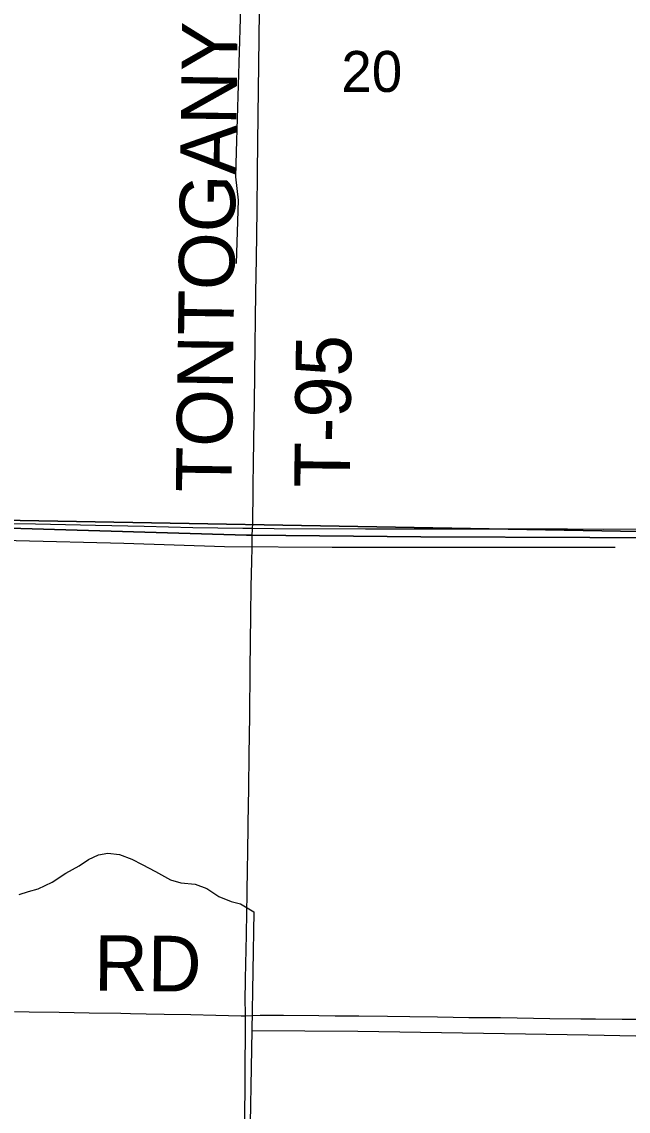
# Model space of a CAD drawing. Extents: x 1443599 to 1910620, y 1028088 to 1361369.
# Drawn here: x 1627699 to 1630972, y 1259443 to 1265327 of the extents above; entities that cross this region are included whole.
import ezdxf

# ---------------------------------------------------------------- set-up
doc = ezdxf.new("R2010")
doc.units = 0
for name, color, linetype in [('GM_X_County_Road', 7, 'Continuous'), ('GM_X_Minor_River', 7, 'Continuous'), ('GM_X_Section', 7, 'Continuous'), ('GM_X_Section_Text', 7, 'Continuous'), ('GM_X_State_Route', 7, 'Continuous'), ('GM_X_Township', 7, 'Continuous'), ('GM_X_Township_Road', 7, 'Continuous'), ('GM_X_Township_Road_Text', 7, 'Continuous')]:
    doc.layers.add(name, color=color, linetype=linetype)

msp = doc.modelspace()

# ---------------------------------------------------------------- linework, layer by layer
at = {"layer": 'GM_X_County_Road'}
for points in [[(1628906, 1259958.7), (1628905.9, 1259983.8), (1628905.1, 1260033), (1628906.5, 1260157.9), (1628911.8, 1260396.3), (1628913.7, 1260517.6), (1628915.2, 1260616.1), (1628917.4, 1260760.5), (1628918.5, 1260829.5), (1628921.4, 1260996.9), (1628924.4, 1261187.2), (1628926.2, 1261367.8), (1628929, 1261577.9), (1628930.8, 1261830.7), (1628935.1, 1262122.9), (1628937.9, 1262277.2), (1628940.6, 1262411.7), (1628942.1, 1262487.2), (1628943.3, 1262546.3), (1628945.1, 1262591.4)], [(1628901, 1259334.2), (1628904.1, 1259554.2), (1628905.5, 1259705.1), (1628906, 1259846.3), (1628906.2, 1259918.5), (1628906, 1259958.7)]]:
    msp.add_lwpolyline(points, dxfattribs=at)
at = {"layer": 'GM_X_Minor_River'}
for points in [[(1628925.5, 1267886.9), (1628909.5, 1267152.7), (1628892.1, 1266129.5), (1628877.2, 1265345), (1628855.4, 1264625), (1628852.9, 1264490.6), (1628866.5, 1264363.9), (1628856, 1264020.9)], [(1630902.1, 1262487.5), (1630066.8, 1262487.1), (1629373.7, 1262488), (1628792.8, 1262490.9), (1628250.3, 1262509), (1627667.7, 1262523.9), (1627023, 1262542), (1626622.6, 1262553.5), (1626304.2, 1262563.5), (1626300.8, 1262487.3), (1626114.6, 1262492.8), (1626012.7, 1262508.8), (1625924.7, 1262514.4), (1625794.7, 1262524.9), (1625681.4, 1262529.1)], [(1627685.4, 1260613.2), (1627735.8, 1260630.3), (1627788.1, 1260643.4), (1627862.9, 1260680.1), (1627936, 1260728.9), (1628008.8, 1260767.7), (1628059.6, 1260802.8), (1628112.2, 1260827.9), (1628162.4, 1260837), (1628226.4, 1260829.8), (1628292, 1260804.5), (1628349.5, 1260775.3), (1628420.9, 1260737.9), (1628502.2, 1260692.2), (1628558, 1260677.1), (1628634, 1260669.7), (1628697.6, 1260646.4), (1628762.9, 1260603.1), (1628828.5, 1260575.7), (1628880.3, 1260562.7), (1628951.4, 1260519.6)], [(1628951.4, 1260519.6), (1628941.4, 1259879.3), (1628914.7, 1258475.2), (1628904.3, 1257715), (1628892.7, 1257317.9), (1628878.8, 1256587.8)], [(1628941.4, 1259879.3), (1629512.3, 1259874.7), (1630755.9, 1259855.4), (1632045.4, 1259829.3), (1632804.4, 1259819.1), (1632790.6, 1259305.6), (1632896.7, 1259090.9), (1632879.7, 1257566.3), (1632870.9, 1256679.6), (1632859.9, 1255471.9), (1632849.9, 1254627.4)]]:
    msp.add_lwpolyline(points, dxfattribs=at)
at = {"layer": 'GM_X_Section'}
msp.add_lwpolyline([(1631539, 1262565.5), (1626269.9, 1262658.4), (1626299.2, 1264629.9), (1626355.7, 1264648.7), (1626430.9, 1264686.3), (1626457.2, 1264705.1), (1626524.9, 1264750.2), (1626712.8, 1264859.2), (1626750.4, 1264911.8), (1626821.8, 1265013.3), (1626893.2, 1265073.5), (1626938.3, 1265141.1), (1626987.2, 1265216.3), (1627013.5, 1265253.9), (1627043.6, 1265306.5), (1627069.9, 1265359.1)], dxfattribs=at)
msp.add_lwpolyline([(1626269.9, 1262658.4), (1631539, 1262565.5), (1631517.7, 1257269.4), (1626212, 1257310.8)], close=True, dxfattribs=at)
at = {"layer": 'GM_X_State_Route'}
for points in [[(1627631.2, 1262617.4), (1627772.3, 1262615.7), (1628097.2, 1262607.7), (1628359.8, 1262602.8), (1628622.2, 1262595.3), (1628892.3, 1262592)], [(1628892.3, 1262592), (1628945.1, 1262591.4), (1629061.7, 1262590), (1629554.3, 1262588.1), (1630069.6, 1262588.6), (1630644, 1262588), (1630840.9, 1262587.6), (1631100.3, 1262589), (1631461.3, 1262588.2), (1631585.3, 1262586.6), (1631677.1, 1262585.5), (1631927.4, 1262582.3), (1632449.3, 1262574.8), (1632662.6, 1262572.5), (1632918.9, 1262570.3), (1632931.7, 1262570.1), (1633703, 1262557.4), (1634018.1, 1262553), (1634467.8, 1262544.8), (1634891, 1262532.2), (1635087.8, 1262527.7), (1635284.8, 1262524), (1635609.8, 1262515)]]:
    msp.add_lwpolyline(points, dxfattribs=at)
at = {"layer": 'GM_X_Township'}
for points in [[(1631526.8, 1262539.5), (1630764.5, 1262542.1), (1629852.3, 1262545.2), (1628942.8, 1262554.5), (1628911.3, 1262554.9), (1626290.3, 1262631.9), (1626249.4, 1262633.1), (1626253.9, 1263076.2), (1626268.7, 1263957.9), (1626284, 1264873.5), (1626415.2, 1264987), (1626603, 1265178.6), (1626738.4, 1265357)], [(1626290.3, 1262631.9), (1628911.3, 1262554.9), (1628942.8, 1262554.5), (1629852.3, 1262545.2), (1630764.5, 1262542.1), (1631526.8, 1262539.5)]]:
    msp.add_lwpolyline(points, dxfattribs=at)
at = {"layer": 'GM_X_Township_Road'}
for points in [[(1628945.1, 1262591.4), (1628945.6, 1262613.7), (1628946.5, 1262659.6), (1628947.5, 1262754.8), (1628948.2, 1262830.3), (1628950, 1262938.6), (1628951.2, 1263069.9), (1628954.2, 1263273.5), (1628955.9, 1263417.9), (1628958.1, 1263578.8), (1628960.2, 1263723.2), (1628962, 1263864.4), (1628965, 1264048.2), (1628968.7, 1264310.8), (1628970.8, 1264517.6), (1628974.6, 1264823), (1628978.7, 1265095.4), (1628981.5, 1265384.3)], [(1627659, 1259981.8), (1627738.1, 1259980.4), (1627901.3, 1259977.3), (1628062.5, 1259974.2), (1628233.1, 1259971.8), (1628286.2, 1259971), (1628371, 1259969.7), (1628467.7, 1259968), (1628610.5, 1259965.4), (1628745.6, 1259962.1), (1628882.4, 1259958.2), (1628906, 1259958.7)], [(1628906, 1259958.7), (1628985.5, 1259960.9), (1629111.7, 1259961.5), (1629302.1, 1259959.1), (1629390.7, 1259958.7), (1629518.7, 1259958.2), (1629672.9, 1259955.7), (1629794.4, 1259953.8), (1629942.1, 1259952.5), (1630112.8, 1259949.6), (1630283.5, 1259948.3), (1630372.1, 1259947.5), (1630549.3, 1259944.5), (1630716.6, 1259941.9), (1630795.3, 1259941.4), (1630939.7, 1259940.2), (1631038.2, 1259939.7)]]:
    msp.add_lwpolyline(points, dxfattribs=at)

# ---------------------------------------------------------------- texts
at = {"layer": 'GM_X_Section_Text'}
msp.add_text('20', height=221, rotation=0.00001, dxfattribs=at).set_placement((1629423.7, 1264948.4))
at = {"layer": 'GM_X_Township_Road_Text'}
for s, rotation, p in [('TONTOGANY', 89.23485, (1628830.4, 1262784.6)), ('T-95', 89.30704, (1629469.2, 1262808.8)), ('RD', 359.50528, (1628088.4, 1260094))]:
    msp.add_text(s, height=300, rotation=rotation, dxfattribs=at).set_placement(p)

doc.saveas('drawing.dxf')
